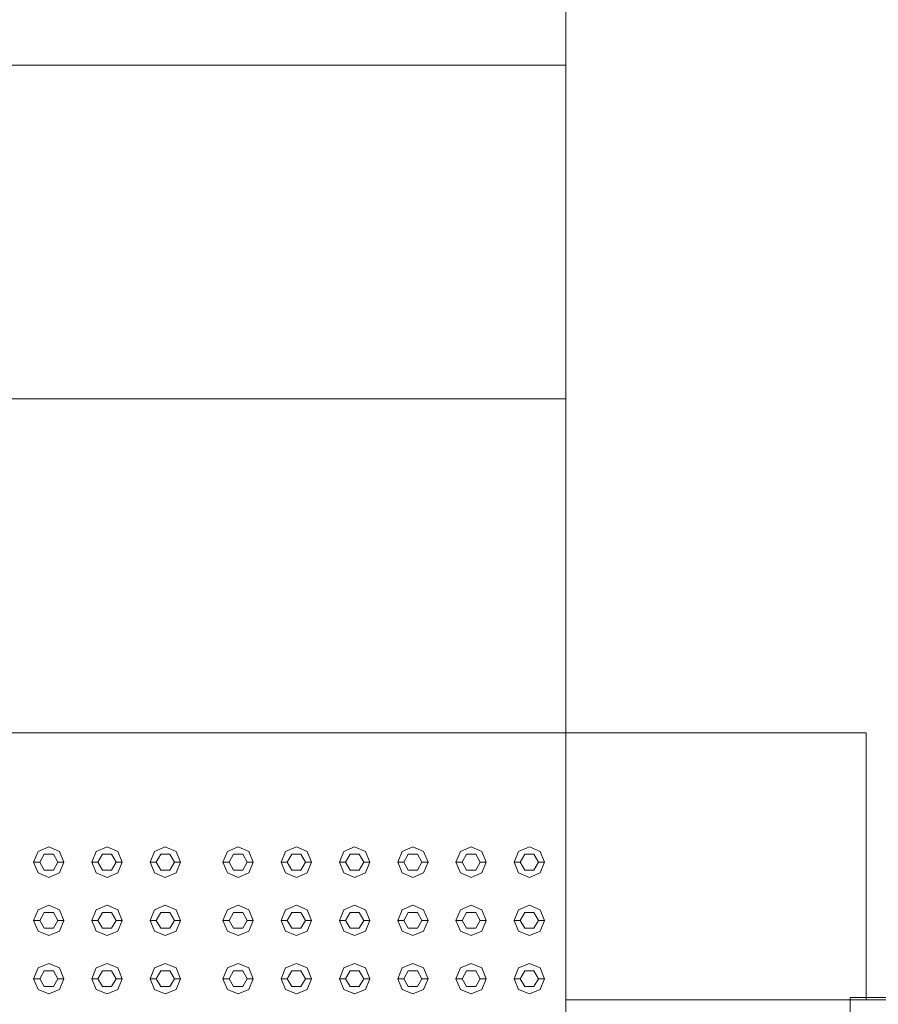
# Model space of a CAD drawing. Header units: millimetres. Extents: x 2 to 902, y -447 to 199.
# Tile 746 of 1056: x 26.73 to 28.14, y 174.42 to 176.05. Entities that reach past the tile are written whole.
import ezdxf

# ---------------------------------------------------------------- set-up
doc = ezdxf.new("R2010")
doc.units = ezdxf.units.MM
doc.header["$MEASUREMENT"] = 0
for name, color, linetype, lineweight in [('IFC-Elemento construtivo genérico-Contorno', 253, 'Continuous', 5), ('IFC-Escada-Contorno', 32, 'Continuous', 5), ('IFC-Laje-Contorno', 134, 'Continuous', 5), ('IFC-Lance de escada-Contorno', 32, 'Continuous', 5), ('IFC-Parede padrão-Contorno', 44, 'Continuous', 5), ('IFC-Parede-Contorno', 42, 'Continuous', 5), ('IFC-Porta-Contorno', 142, 'Continuous', 5)]:
    doc.layers.add(name, color=color, linetype=linetype, lineweight=lineweight)

msp = doc.modelspace()

# ---------------------------------------------------------------- linework, layer by layer
at = {"layer": 'IFC-Elemento construtivo genérico-Contorno', "color": 7, "lineweight": 5}
for p, q in [((26.759, 174.6758), (26.7767, 174.6831)), ((26.759, 174.6758), (26.7767, 174.6831)), ((26.7767, 174.6831), (26.7944, 174.6758)), ((26.7767, 174.6831), (26.7944, 174.6758)), ((26.855, 174.6758), (26.8727, 174.6831)), ((26.855, 174.6758), (26.8727, 174.6831)), ((26.8727, 174.6831), (26.8904, 174.6758)), ((26.8727, 174.6831), (26.8904, 174.6758)), ((26.951, 174.6758), (26.9687, 174.6831)), ((26.951, 174.6758), (26.9687, 174.6831)), ((26.9687, 174.6831), (26.9864, 174.6758)), ((26.9687, 174.6831), (26.9864, 174.6758)), ((27.071, 174.6758), (27.0887, 174.6831)), ((27.071, 174.6758), (27.0887, 174.6831)), ((27.0887, 174.6831), (27.1064, 174.6758)), ((27.0887, 174.6831), (27.1064, 174.6758)), ((27.167, 174.6758), (27.1847, 174.6831)), ((27.167, 174.6758), (27.1847, 174.6831)), ((27.1847, 174.6831), (27.2024, 174.6758)), ((27.1847, 174.6831), (27.2024, 174.6758)), ((27.263, 174.6758), (27.2807, 174.6831)), ((27.263, 174.6758), (27.2807, 174.6831)), ((27.2807, 174.6831), (27.2984, 174.6758)), ((27.2807, 174.6831), (27.2984, 174.6758)), ((27.359, 174.6758), (27.3767, 174.6831)), ((27.359, 174.6758), (27.3767, 174.6831)), ((27.3767, 174.6831), (27.3944, 174.6758)), ((27.3767, 174.6831), (27.3944, 174.6758)), ((27.455, 174.6758), (27.4727, 174.6831)), ((27.455, 174.6758), (27.4727, 174.6831)), ((27.4727, 174.6831), (27.4904, 174.6758)), ((27.4727, 174.6831), (27.4904, 174.6758)), ((27.551, 174.6758), (27.5687, 174.6831)), ((27.551, 174.6758), (27.5687, 174.6831)), ((27.5687, 174.6831), (27.5864, 174.6758)), ((27.5687, 174.6831), (27.5864, 174.6758)), ((26.7517, 174.6581), (26.759, 174.6758)), ((26.7517, 174.6581), (26.759, 174.6758)), ((26.7617, 174.6581), (26.7692, 174.6711)), ((26.7617, 174.6581), (26.7692, 174.6711)), ((26.7692, 174.6711), (26.7842, 174.6711)), ((26.7692, 174.6711), (26.7842, 174.6711)), ((26.7842, 174.6711), (26.7917, 174.6581)), ((26.7842, 174.6711), (26.7917, 174.6581)), ((26.7944, 174.6758), (26.8017, 174.6581)), ((26.7944, 174.6758), (26.8017, 174.6581)), ((26.8477, 174.6581), (26.855, 174.6758)), ((26.8477, 174.6581), (26.855, 174.6758)), ((26.8577, 174.6581), (26.8652, 174.6711)), ((26.8577, 174.6581), (26.8652, 174.6711)), ((26.8652, 174.6711), (26.8802, 174.6711)), ((26.8652, 174.6711), (26.8802, 174.6711)), ((26.8802, 174.6711), (26.8877, 174.6581)), ((26.8802, 174.6711), (26.8877, 174.6581)), ((26.8904, 174.6758), (26.8977, 174.6581)), ((26.8904, 174.6758), (26.8977, 174.6581)), ((26.9437, 174.6581), (26.951, 174.6758)), ((26.9437, 174.6581), (26.951, 174.6758)), ((26.9537, 174.6581), (26.9612, 174.6711)), ((26.9537, 174.6581), (26.9612, 174.6711)), ((26.9612, 174.6711), (26.9762, 174.6711)), ((26.9612, 174.6711), (26.9762, 174.6711)), ((26.9762, 174.6711), (26.9837, 174.6581)), ((26.9762, 174.6711), (26.9837, 174.6581)), ((26.9864, 174.6758), (26.9937, 174.6581)), ((26.9864, 174.6758), (26.9937, 174.6581)), ((27.0637, 174.6581), (27.071, 174.6758)), ((27.0637, 174.6581), (27.071, 174.6758)), ((27.0737, 174.6581), (27.0812, 174.6711)), ((27.0737, 174.6581), (27.0812, 174.6711)), ((27.0812, 174.6711), (27.0962, 174.6711)), ((27.0812, 174.6711), (27.0962, 174.6711)), ((27.0962, 174.6711), (27.1037, 174.6581)), ((27.0962, 174.6711), (27.1037, 174.6581)), ((27.1064, 174.6758), (27.1137, 174.6581)), ((27.1064, 174.6758), (27.1137, 174.6581)), ((27.1597, 174.6581), (27.167, 174.6758)), ((27.1597, 174.6581), (27.167, 174.6758)), ((27.1697, 174.6581), (27.1772, 174.6711)), ((27.1697, 174.6581), (27.1772, 174.6711)), ((27.1772, 174.6711), (27.1922, 174.6711)), ((27.1772, 174.6711), (27.1922, 174.6711)), ((27.1922, 174.6711), (27.1997, 174.6581)), ((27.1922, 174.6711), (27.1997, 174.6581)), ((27.2024, 174.6758), (27.2097, 174.6581)), ((27.2024, 174.6758), (27.2097, 174.6581)), ((27.2557, 174.6581), (27.263, 174.6758)), ((27.2557, 174.6581), (27.263, 174.6758)), ((27.2657, 174.6581), (27.2732, 174.6711)), ((27.2657, 174.6581), (27.2732, 174.6711)), ((27.2732, 174.6711), (27.2882, 174.6711)), ((27.2732, 174.6711), (27.2882, 174.6711)), ((27.2882, 174.6711), (27.2957, 174.6581)), ((27.2882, 174.6711), (27.2957, 174.6581)), ((27.2984, 174.6758), (27.3057, 174.6581)), ((27.2984, 174.6758), (27.3057, 174.6581)), ((27.3517, 174.6581), (27.359, 174.6758)), ((27.3517, 174.6581), (27.359, 174.6758)), ((27.3617, 174.6581), (27.3692, 174.6711)), ((27.3617, 174.6581), (27.3692, 174.6711)), ((27.3692, 174.6711), (27.3842, 174.6711)), ((27.3692, 174.6711), (27.3842, 174.6711)), ((27.3842, 174.6711), (27.3917, 174.6581)), ((27.3842, 174.6711), (27.3917, 174.6581)), ((27.3944, 174.6758), (27.4017, 174.6581)), ((27.3944, 174.6758), (27.4017, 174.6581)), ((27.4477, 174.6581), (27.455, 174.6758)), ((27.4477, 174.6581), (27.455, 174.6758)), ((27.4577, 174.6581), (27.4652, 174.6711)), ((27.4577, 174.6581), (27.4652, 174.6711)), ((27.4652, 174.6711), (27.4802, 174.6711)), ((27.4652, 174.6711), (27.4802, 174.6711)), ((27.4802, 174.6711), (27.4877, 174.6581)), ((27.4802, 174.6711), (27.4877, 174.6581)), ((27.4904, 174.6758), (27.4977, 174.6581)), ((27.4904, 174.6758), (27.4977, 174.6581)), ((27.5437, 174.6581), (27.551, 174.6758)), ((27.5437, 174.6581), (27.551, 174.6758)), ((27.5537, 174.6581), (27.5612, 174.6711)), ((27.5537, 174.6581), (27.5612, 174.6711)), ((27.5612, 174.6711), (27.5762, 174.6711)), ((27.5612, 174.6711), (27.5762, 174.6711)), ((27.5762, 174.6711), (27.5837, 174.6581)), ((27.5762, 174.6711), (27.5837, 174.6581)), ((27.5864, 174.6758), (27.5937, 174.6581)), ((27.5864, 174.6758), (27.5937, 174.6581)), ((26.7517, 174.6581), (26.7617, 174.6581)), ((26.7517, 174.6581), (26.759, 174.6405)), ((26.7517, 174.6581), (26.7617, 174.6581)), ((26.7517, 174.6581), (26.759, 174.6405)), ((26.7617, 174.6581), (26.7692, 174.6451)), ((26.7617, 174.6581), (26.7692, 174.6451)), ((26.7692, 174.6451), (26.7842, 174.6451)), ((26.7692, 174.6451), (26.7842, 174.6451)), ((26.7842, 174.6451), (26.7917, 174.6581)), ((26.7842, 174.6451), (26.7917, 174.6581)), ((26.7917, 174.6581), (26.8017, 174.6581)), ((26.7917, 174.6581), (26.8017, 174.6581)), ((26.7944, 174.6405), (26.8017, 174.6581)), ((26.7944, 174.6405), (26.8017, 174.6581)), ((26.8477, 174.6581), (26.8577, 174.6581)), ((26.8477, 174.6581), (26.855, 174.6405)), ((26.8477, 174.6581), (26.8577, 174.6581)), ((26.8477, 174.6581), (26.855, 174.6405)), ((26.8577, 174.6581), (26.8652, 174.6451)), ((26.8577, 174.6581), (26.8652, 174.6451)), ((26.8652, 174.6451), (26.8802, 174.6451)), ((26.8652, 174.6451), (26.8802, 174.6451)), ((26.8802, 174.6451), (26.8877, 174.6581)), ((26.8802, 174.6451), (26.8877, 174.6581)), ((26.8877, 174.6581), (26.8977, 174.6581)), ((26.8877, 174.6581), (26.8977, 174.6581)), ((26.8904, 174.6405), (26.8977, 174.6581)), ((26.8904, 174.6405), (26.8977, 174.6581)), ((26.9437, 174.6581), (26.9537, 174.6581)), ((26.9437, 174.6581), (26.951, 174.6405)), ((26.9437, 174.6581), (26.9537, 174.6581)), ((26.9437, 174.6581), (26.951, 174.6405)), ((26.9537, 174.6581), (26.9612, 174.6451)), ((26.9537, 174.6581), (26.9612, 174.6451)), ((26.9612, 174.6451), (26.9762, 174.6451)), ((26.9612, 174.6451), (26.9762, 174.6451)), ((26.9762, 174.6451), (26.9837, 174.6581)), ((26.9762, 174.6451), (26.9837, 174.6581)), ((26.9837, 174.6581), (26.9937, 174.6581)), ((26.9837, 174.6581), (26.9937, 174.6581)), ((26.9864, 174.6405), (26.9937, 174.6581)), ((26.9864, 174.6405), (26.9937, 174.6581)), ((27.0637, 174.6581), (27.0737, 174.6581)), ((27.0637, 174.6581), (27.071, 174.6405)), ((27.0637, 174.6581), (27.0737, 174.6581)), ((27.0637, 174.6581), (27.071, 174.6405)), ((27.0737, 174.6581), (27.0812, 174.6451)), ((27.0737, 174.6581), (27.0812, 174.6451)), ((27.0812, 174.6451), (27.0962, 174.6451)), ((27.0812, 174.6451), (27.0962, 174.6451)), ((27.0962, 174.6451), (27.1037, 174.6581)), ((27.0962, 174.6451), (27.1037, 174.6581)), ((27.1037, 174.6581), (27.1137, 174.6581)), ((27.1037, 174.6581), (27.1137, 174.6581)), ((27.1064, 174.6405), (27.1137, 174.6581)), ((27.1064, 174.6405), (27.1137, 174.6581)), ((27.1597, 174.6581), (27.1697, 174.6581)), ((27.1597, 174.6581), (27.167, 174.6405)), ((27.1597, 174.6581), (27.1697, 174.6581)), ((27.1597, 174.6581), (27.167, 174.6405)), ((27.1697, 174.6581), (27.1772, 174.6451)), ((27.1697, 174.6581), (27.1772, 174.6451)), ((27.1772, 174.6451), (27.1922, 174.6451)), ((27.1772, 174.6451), (27.1922, 174.6451)), ((27.1922, 174.6451), (27.1997, 174.6581)), ((27.1922, 174.6451), (27.1997, 174.6581)), ((27.1997, 174.6581), (27.2097, 174.6581)), ((27.1997, 174.6581), (27.2097, 174.6581)), ((27.2024, 174.6405), (27.2097, 174.6581)), ((27.2024, 174.6405), (27.2097, 174.6581)), ((27.2557, 174.6581), (27.2657, 174.6581)), ((27.2557, 174.6581), (27.263, 174.6405)), ((27.2557, 174.6581), (27.2657, 174.6581)), ((27.2557, 174.6581), (27.263, 174.6405)), ((27.2657, 174.6581), (27.2732, 174.6451)), ((27.2657, 174.6581), (27.2732, 174.6451)), ((27.2732, 174.6451), (27.2882, 174.6451)), ((27.2732, 174.6451), (27.2882, 174.6451)), ((27.2882, 174.6451), (27.2957, 174.6581)), ((27.2882, 174.6451), (27.2957, 174.6581)), ((27.2957, 174.6581), (27.3057, 174.6581)), ((27.2957, 174.6581), (27.3057, 174.6581)), ((27.2984, 174.6405), (27.3057, 174.6581)), ((27.2984, 174.6405), (27.3057, 174.6581)), ((27.3517, 174.6581), (27.3617, 174.6581)), ((27.3517, 174.6581), (27.359, 174.6405)), ((27.3517, 174.6581), (27.3617, 174.6581)), ((27.3517, 174.6581), (27.359, 174.6405)), ((27.3617, 174.6581), (27.3692, 174.6451)), ((27.3617, 174.6581), (27.3692, 174.6451)), ((27.3692, 174.6451), (27.3842, 174.6451)), ((27.3692, 174.6451), (27.3842, 174.6451)), ((27.3842, 174.6451), (27.3917, 174.6581)), ((27.3842, 174.6451), (27.3917, 174.6581)), ((27.3917, 174.6581), (27.4017, 174.6581)), ((27.3917, 174.6581), (27.4017, 174.6581)), ((27.3944, 174.6405), (27.4017, 174.6581)), ((27.3944, 174.6405), (27.4017, 174.6581)), ((27.4477, 174.6581), (27.4577, 174.6581)), ((27.4477, 174.6581), (27.455, 174.6405)), ((27.4477, 174.6581), (27.4577, 174.6581)), ((27.4477, 174.6581), (27.455, 174.6405)), ((27.4577, 174.6581), (27.4652, 174.6451)), ((27.4577, 174.6581), (27.4652, 174.6451)), ((27.4652, 174.6451), (27.4802, 174.6451)), ((27.4652, 174.6451), (27.4802, 174.6451)), ((27.4802, 174.6451), (27.4877, 174.6581)), ((27.4802, 174.6451), (27.4877, 174.6581)), ((27.4877, 174.6581), (27.4977, 174.6581)), ((27.4877, 174.6581), (27.4977, 174.6581)), ((27.4904, 174.6405), (27.4977, 174.6581)), ((27.4904, 174.6405), (27.4977, 174.6581)), ((27.5437, 174.6581), (27.5537, 174.6581)), ((27.5437, 174.6581), (27.551, 174.6405)), ((27.5437, 174.6581), (27.5537, 174.6581)), ((27.5437, 174.6581), (27.551, 174.6405)), ((27.5537, 174.6581), (27.5612, 174.6451)), ((27.5537, 174.6581), (27.5612, 174.6451)), ((27.5612, 174.6451), (27.5762, 174.6451)), ((27.5612, 174.6451), (27.5762, 174.6451)), ((27.5762, 174.6451), (27.5837, 174.6581)), ((27.5762, 174.6451), (27.5837, 174.6581)), ((27.5837, 174.6581), (27.5937, 174.6581)), ((27.5837, 174.6581), (27.5937, 174.6581)), ((27.5864, 174.6405), (27.5937, 174.6581)), ((27.5864, 174.6405), (27.5937, 174.6581)), ((26.759, 174.6405), (26.7767, 174.6331)), ((26.759, 174.6405), (26.7767, 174.6331)), ((26.7767, 174.6331), (26.7944, 174.6405)), ((26.7767, 174.6331), (26.7944, 174.6405)), ((26.855, 174.6405), (26.8727, 174.6331)), ((26.855, 174.6405), (26.8727, 174.6331)), ((26.8727, 174.6331), (26.8904, 174.6405)), ((26.8727, 174.6331), (26.8904, 174.6405)), ((26.951, 174.6405), (26.9687, 174.6331)), ((26.951, 174.6405), (26.9687, 174.6331)), ((26.9687, 174.6331), (26.9864, 174.6405)), ((26.9687, 174.6331), (26.9864, 174.6405)), ((27.071, 174.6405), (27.0887, 174.6331)), ((27.071, 174.6405), (27.0887, 174.6331)), ((27.0887, 174.6331), (27.1064, 174.6405)), ((27.0887, 174.6331), (27.1064, 174.6405)), ((27.167, 174.6405), (27.1847, 174.6331)), ((27.167, 174.6405), (27.1847, 174.6331)), ((27.1847, 174.6331), (27.2024, 174.6405)), ((27.1847, 174.6331), (27.2024, 174.6405)), ((27.263, 174.6405), (27.2807, 174.6331)), ((27.263, 174.6405), (27.2807, 174.6331)), ((27.2807, 174.6331), (27.2984, 174.6405)), ((27.2807, 174.6331), (27.2984, 174.6405)), ((27.359, 174.6405), (27.3767, 174.6331)), ((27.359, 174.6405), (27.3767, 174.6331)), ((27.3767, 174.6331), (27.3944, 174.6405)), ((27.3767, 174.6331), (27.3944, 174.6405)), ((27.455, 174.6405), (27.4727, 174.6331)), ((27.455, 174.6405), (27.4727, 174.6331)), ((27.4727, 174.6331), (27.4904, 174.6405)), ((27.4727, 174.6331), (27.4904, 174.6405)), ((27.551, 174.6405), (27.5687, 174.6331)), ((27.551, 174.6405), (27.5687, 174.6331)), ((27.5687, 174.6331), (27.5864, 174.6405)), ((27.5687, 174.6331), (27.5864, 174.6405)), ((26.7517, 174.5621), (26.759, 174.5798)), ((26.7517, 174.5621), (26.759, 174.5798)), ((26.759, 174.5798), (26.7767, 174.5871)), ((26.759, 174.5798), (26.7767, 174.5871)), ((26.7767, 174.5871), (26.7944, 174.5798)), ((26.7767, 174.5871), (26.7944, 174.5798)), ((26.7944, 174.5798), (26.8017, 174.5621)), ((26.7944, 174.5798), (26.8017, 174.5621)), ((26.8477, 174.5621), (26.855, 174.5798)), ((26.8477, 174.5621), (26.855, 174.5798)), ((26.855, 174.5798), (26.8727, 174.5871)), ((26.855, 174.5798), (26.8727, 174.5871)), ((26.8727, 174.5871), (26.8904, 174.5798)), ((26.8727, 174.5871), (26.8904, 174.5798)), ((26.8904, 174.5798), (26.8977, 174.5621)), ((26.8904, 174.5798), (26.8977, 174.5621)), ((26.9437, 174.5621), (26.951, 174.5798)), ((26.9437, 174.5621), (26.951, 174.5798)), ((26.951, 174.5798), (26.9687, 174.5871)), ((26.951, 174.5798), (26.9687, 174.5871)), ((26.9687, 174.5871), (26.9864, 174.5798)), ((26.9687, 174.5871), (26.9864, 174.5798)), ((26.9864, 174.5798), (26.9937, 174.5621)), ((26.9864, 174.5798), (26.9937, 174.5621)), ((27.0637, 174.5621), (27.071, 174.5798)), ((27.0637, 174.5621), (27.071, 174.5798)), ((27.071, 174.5798), (27.0887, 174.5871)), ((27.071, 174.5798), (27.0887, 174.5871)), ((27.0887, 174.5871), (27.1064, 174.5798)), ((27.0887, 174.5871), (27.1064, 174.5798)), ((27.1064, 174.5798), (27.1137, 174.5621)), ((27.1064, 174.5798), (27.1137, 174.5621)), ((27.1597, 174.5621), (27.167, 174.5798)), ((27.1597, 174.5621), (27.167, 174.5798)), ((27.167, 174.5798), (27.1847, 174.5871)), ((27.167, 174.5798), (27.1847, 174.5871)), ((27.1847, 174.5871), (27.2024, 174.5798)), ((27.1847, 174.5871), (27.2024, 174.5798)), ((27.2024, 174.5798), (27.2097, 174.5621)), ((27.2024, 174.5798), (27.2097, 174.5621)), ((27.2557, 174.5621), (27.263, 174.5798)), ((27.2557, 174.5621), (27.263, 174.5798)), ((27.263, 174.5798), (27.2807, 174.5871)), ((27.263, 174.5798), (27.2807, 174.5871)), ((27.2807, 174.5871), (27.2984, 174.5798)), ((27.2807, 174.5871), (27.2984, 174.5798)), ((27.2984, 174.5798), (27.3057, 174.5621)), ((27.2984, 174.5798), (27.3057, 174.5621)), ((27.3517, 174.5621), (27.359, 174.5798)), ((27.3517, 174.5621), (27.359, 174.5798)), ((27.359, 174.5798), (27.3767, 174.5871)), ((27.359, 174.5798), (27.3767, 174.5871)), ((27.3767, 174.5871), (27.3944, 174.5798)), ((27.3767, 174.5871), (27.3944, 174.5798)), ((27.3944, 174.5798), (27.4017, 174.5621)), ((27.3944, 174.5798), (27.4017, 174.5621)), ((27.4477, 174.5621), (27.455, 174.5798)), ((27.4477, 174.5621), (27.455, 174.5798)), ((27.455, 174.5798), (27.4727, 174.5871)), ((27.455, 174.5798), (27.4727, 174.5871)), ((27.4727, 174.5871), (27.4904, 174.5798)), ((27.4727, 174.5871), (27.4904, 174.5798)), ((27.4904, 174.5798), (27.4977, 174.5621)), ((27.4904, 174.5798), (27.4977, 174.5621)), ((27.5437, 174.5621), (27.551, 174.5798)), ((27.5437, 174.5621), (27.551, 174.5798)), ((27.551, 174.5798), (27.5687, 174.5871)), ((27.551, 174.5798), (27.5687, 174.5871)), ((27.5687, 174.5871), (27.5864, 174.5798)), ((27.5687, 174.5871), (27.5864, 174.5798)), ((27.5864, 174.5798), (27.5937, 174.5621)), ((27.5864, 174.5798), (27.5937, 174.5621)), ((26.7617, 174.5621), (26.7692, 174.5751)), ((26.7617, 174.5621), (26.7692, 174.5751)), ((26.7692, 174.5751), (26.7842, 174.5751)), ((26.7692, 174.5751), (26.7842, 174.5751)), ((26.7842, 174.5751), (26.7917, 174.5621)), ((26.7842, 174.5751), (26.7917, 174.5621)), ((26.8577, 174.5621), (26.8652, 174.5751)), ((26.8577, 174.5621), (26.8652, 174.5751)), ((26.8652, 174.5751), (26.8802, 174.5751)), ((26.8652, 174.5751), (26.8802, 174.5751)), ((26.8802, 174.5751), (26.8877, 174.5621)), ((26.8802, 174.5751), (26.8877, 174.5621)), ((26.9537, 174.5621), (26.9612, 174.5751)), ((26.9537, 174.5621), (26.9612, 174.5751)), ((26.9612, 174.5751), (26.9762, 174.5751)), ((26.9612, 174.5751), (26.9762, 174.5751)), ((26.9762, 174.5751), (26.9837, 174.5621)), ((26.9762, 174.5751), (26.9837, 174.5621)), ((27.0737, 174.5621), (27.0812, 174.5751)), ((27.0737, 174.5621), (27.0812, 174.5751)), ((27.0812, 174.5751), (27.0962, 174.5751)), ((27.0812, 174.5751), (27.0962, 174.5751)), ((27.0962, 174.5751), (27.1037, 174.5621)), ((27.0962, 174.5751), (27.1037, 174.5621)), ((27.1697, 174.5621), (27.1772, 174.5751)), ((27.1697, 174.5621), (27.1772, 174.5751)), ((27.1772, 174.5751), (27.1922, 174.5751)), ((27.1772, 174.5751), (27.1922, 174.5751)), ((27.1922, 174.5751), (27.1997, 174.5621)), ((27.1922, 174.5751), (27.1997, 174.5621)), ((27.2657, 174.5621), (27.2732, 174.5751)), ((27.2657, 174.5621), (27.2732, 174.5751)), ((27.2732, 174.5751), (27.2882, 174.5751)), ((27.2732, 174.5751), (27.2882, 174.5751)), ((27.2882, 174.5751), (27.2957, 174.5621)), ((27.2882, 174.5751), (27.2957, 174.5621)), ((27.3617, 174.5621), (27.3692, 174.5751)), ((27.3617, 174.5621), (27.3692, 174.5751)), ((27.3692, 174.5751), (27.3842, 174.5751)), ((27.3692, 174.5751), (27.3842, 174.5751)), ((27.3842, 174.5751), (27.3917, 174.5621)), ((27.3842, 174.5751), (27.3917, 174.5621)), ((27.4577, 174.5621), (27.4652, 174.5751)), ((27.4577, 174.5621), (27.4652, 174.5751)), ((27.4652, 174.5751), (27.4802, 174.5751)), ((27.4652, 174.5751), (27.4802, 174.5751)), ((27.4802, 174.5751), (27.4877, 174.5621)), ((27.4802, 174.5751), (27.4877, 174.5621)), ((27.5537, 174.5621), (27.5612, 174.5751)), ((27.5537, 174.5621), (27.5612, 174.5751)), ((27.5612, 174.5751), (27.5762, 174.5751)), ((27.5612, 174.5751), (27.5762, 174.5751)), ((27.5762, 174.5751), (27.5837, 174.5621)), ((27.5762, 174.5751), (27.5837, 174.5621)), ((26.7517, 174.5621), (26.7617, 174.5621)), ((26.7517, 174.5621), (26.759, 174.5445)), ((26.7517, 174.5621), (26.7617, 174.5621)), ((26.7517, 174.5621), (26.759, 174.5445)), ((26.7617, 174.5621), (26.7692, 174.5491)), ((26.7617, 174.5621), (26.7692, 174.5491)), ((26.7692, 174.5491), (26.7842, 174.5491)), ((26.7692, 174.5491), (26.7842, 174.5491)), ((26.7842, 174.5491), (26.7917, 174.5621)), ((26.7842, 174.5491), (26.7917, 174.5621)), ((26.7917, 174.5621), (26.8017, 174.5621)), ((26.7917, 174.5621), (26.8017, 174.5621)), ((26.7944, 174.5445), (26.8017, 174.5621)), ((26.7944, 174.5445), (26.8017, 174.5621)), ((26.8477, 174.5621), (26.8577, 174.5621)), ((26.8477, 174.5621), (26.855, 174.5445)), ((26.8477, 174.5621), (26.8577, 174.5621)), ((26.8477, 174.5621), (26.855, 174.5445)), ((26.8577, 174.5621), (26.8652, 174.5491)), ((26.8577, 174.5621), (26.8652, 174.5491)), ((26.8652, 174.5491), (26.8802, 174.5491)), ((26.8652, 174.5491), (26.8802, 174.5491)), ((26.8802, 174.5491), (26.8877, 174.5621)), ((26.8802, 174.5491), (26.8877, 174.5621)), ((26.8877, 174.5621), (26.8977, 174.5621)), ((26.8877, 174.5621), (26.8977, 174.5621)), ((26.8904, 174.5445), (26.8977, 174.5621)), ((26.8904, 174.5445), (26.8977, 174.5621)), ((26.9437, 174.5621), (26.9537, 174.5621)), ((26.9437, 174.5621), (26.951, 174.5445)), ((26.9437, 174.5621), (26.9537, 174.5621)), ((26.9437, 174.5621), (26.951, 174.5445)), ((26.9537, 174.5621), (26.9612, 174.5491)), ((26.9537, 174.5621), (26.9612, 174.5491)), ((26.9612, 174.5491), (26.9762, 174.5491)), ((26.9612, 174.5491), (26.9762, 174.5491)), ((26.9762, 174.5491), (26.9837, 174.5621)), ((26.9762, 174.5491), (26.9837, 174.5621)), ((26.9837, 174.5621), (26.9937, 174.5621)), ((26.9837, 174.5621), (26.9937, 174.5621)), ((26.9864, 174.5445), (26.9937, 174.5621)), ((26.9864, 174.5445), (26.9937, 174.5621)), ((27.0637, 174.5621), (27.0737, 174.5621)), ((27.0637, 174.5621), (27.071, 174.5445)), ((27.0637, 174.5621), (27.0737, 174.5621)), ((27.0637, 174.5621), (27.071, 174.5445)), ((27.0737, 174.5621), (27.0812, 174.5491)), ((27.0737, 174.5621), (27.0812, 174.5491)), ((27.0812, 174.5491), (27.0962, 174.5491)), ((27.0812, 174.5491), (27.0962, 174.5491)), ((27.0962, 174.5491), (27.1037, 174.5621)), ((27.0962, 174.5491), (27.1037, 174.5621)), ((27.1037, 174.5621), (27.1137, 174.5621)), ((27.1037, 174.5621), (27.1137, 174.5621)), ((27.1064, 174.5445), (27.1137, 174.5621)), ((27.1064, 174.5445), (27.1137, 174.5621)), ((27.1597, 174.5621), (27.1697, 174.5621)), ((27.1597, 174.5621), (27.167, 174.5445)), ((27.1597, 174.5621), (27.1697, 174.5621)), ((27.1597, 174.5621), (27.167, 174.5445)), ((27.1697, 174.5621), (27.1772, 174.5491)), ((27.1697, 174.5621), (27.1772, 174.5491)), ((27.1772, 174.5491), (27.1922, 174.5491)), ((27.1772, 174.5491), (27.1922, 174.5491)), ((27.1922, 174.5491), (27.1997, 174.5621)), ((27.1922, 174.5491), (27.1997, 174.5621)), ((27.1997, 174.5621), (27.2097, 174.5621)), ((27.1997, 174.5621), (27.2097, 174.5621)), ((27.2024, 174.5445), (27.2097, 174.5621)), ((27.2024, 174.5445), (27.2097, 174.5621)), ((27.2557, 174.5621), (27.2657, 174.5621)), ((27.2557, 174.5621), (27.263, 174.5445)), ((27.2557, 174.5621), (27.2657, 174.5621)), ((27.2557, 174.5621), (27.263, 174.5445)), ((27.2657, 174.5621), (27.2732, 174.5491)), ((27.2657, 174.5621), (27.2732, 174.5491)), ((27.2732, 174.5491), (27.2882, 174.5491)), ((27.2732, 174.5491), (27.2882, 174.5491)), ((27.2882, 174.5491), (27.2957, 174.5621)), ((27.2882, 174.5491), (27.2957, 174.5621)), ((27.2957, 174.5621), (27.3057, 174.5621)), ((27.2957, 174.5621), (27.3057, 174.5621)), ((27.2984, 174.5445), (27.3057, 174.5621)), ((27.2984, 174.5445), (27.3057, 174.5621)), ((27.3517, 174.5621), (27.3617, 174.5621)), ((27.3517, 174.5621), (27.359, 174.5445)), ((27.3517, 174.5621), (27.3617, 174.5621)), ((27.3517, 174.5621), (27.359, 174.5445)), ((27.3617, 174.5621), (27.3692, 174.5491)), ((27.3617, 174.5621), (27.3692, 174.5491)), ((27.3692, 174.5491), (27.3842, 174.5491)), ((27.3692, 174.5491), (27.3842, 174.5491)), ((27.3842, 174.5491), (27.3917, 174.5621)), ((27.3842, 174.5491), (27.3917, 174.5621)), ((27.3917, 174.5621), (27.4017, 174.5621)), ((27.3917, 174.5621), (27.4017, 174.5621)), ((27.3944, 174.5445), (27.4017, 174.5621)), ((27.3944, 174.5445), (27.4017, 174.5621)), ((27.4477, 174.5621), (27.4577, 174.5621)), ((27.4477, 174.5621), (27.455, 174.5445)), ((27.4477, 174.5621), (27.4577, 174.5621)), ((27.4477, 174.5621), (27.455, 174.5445)), ((27.4577, 174.5621), (27.4652, 174.5491)), ((27.4577, 174.5621), (27.4652, 174.5491)), ((27.4652, 174.5491), (27.4802, 174.5491)), ((27.4652, 174.5491), (27.4802, 174.5491)), ((27.4802, 174.5491), (27.4877, 174.5621)), ((27.4802, 174.5491), (27.4877, 174.5621)), ((27.4877, 174.5621), (27.4977, 174.5621)), ((27.4877, 174.5621), (27.4977, 174.5621)), ((27.4904, 174.5445), (27.4977, 174.5621)), ((27.4904, 174.5445), (27.4977, 174.5621)), ((27.5437, 174.5621), (27.5537, 174.5621)), ((27.5437, 174.5621), (27.551, 174.5445)), ((27.5437, 174.5621), (27.5537, 174.5621)), ((27.5437, 174.5621), (27.551, 174.5445)), ((27.5537, 174.5621), (27.5612, 174.5491)), ((27.5537, 174.5621), (27.5612, 174.5491)), ((27.5612, 174.5491), (27.5762, 174.5491)), ((27.5612, 174.5491), (27.5762, 174.5491)), ((27.5762, 174.5491), (27.5837, 174.5621)), ((27.5762, 174.5491), (27.5837, 174.5621)), ((27.5837, 174.5621), (27.5937, 174.5621)), ((27.5837, 174.5621), (27.5937, 174.5621)), ((27.5864, 174.5445), (27.5937, 174.5621)), ((27.5864, 174.5445), (27.5937, 174.5621)), ((26.759, 174.5445), (26.7767, 174.5371)), ((26.759, 174.5445), (26.7767, 174.5371)), ((26.7767, 174.5371), (26.7944, 174.5445)), ((26.7767, 174.5371), (26.7944, 174.5445)), ((26.855, 174.5445), (26.8727, 174.5371)), ((26.855, 174.5445), (26.8727, 174.5371)), ((26.8727, 174.5371), (26.8904, 174.5445)), ((26.8727, 174.5371), (26.8904, 174.5445)), ((26.951, 174.5445), (26.9687, 174.5371)), ((26.951, 174.5445), (26.9687, 174.5371)), ((26.9687, 174.5371), (26.9864, 174.5445)), ((26.9687, 174.5371), (26.9864, 174.5445)), ((27.071, 174.5445), (27.0887, 174.5371)), ((27.071, 174.5445), (27.0887, 174.5371)), ((27.0887, 174.5371), (27.1064, 174.5445)), ((27.0887, 174.5371), (27.1064, 174.5445)), ((27.167, 174.5445), (27.1847, 174.5371)), ((27.167, 174.5445), (27.1847, 174.5371)), ((27.1847, 174.5371), (27.2024, 174.5445)), ((27.1847, 174.5371), (27.2024, 174.5445)), ((27.263, 174.5445), (27.2807, 174.5371)), ((27.263, 174.5445), (27.2807, 174.5371)), ((27.2807, 174.5371), (27.2984, 174.5445)), ((27.2807, 174.5371), (27.2984, 174.5445)), ((27.359, 174.5445), (27.3767, 174.5371)), ((27.359, 174.5445), (27.3767, 174.5371)), ((27.3767, 174.5371), (27.3944, 174.5445)), ((27.3767, 174.5371), (27.3944, 174.5445)), ((27.455, 174.5445), (27.4727, 174.5371)), ((27.455, 174.5445), (27.4727, 174.5371)), ((27.4727, 174.5371), (27.4904, 174.5445)), ((27.4727, 174.5371), (27.4904, 174.5445)), ((27.551, 174.5445), (27.5687, 174.5371)), ((27.551, 174.5445), (27.5687, 174.5371)), ((27.5687, 174.5371), (27.5864, 174.5445)), ((27.5687, 174.5371), (27.5864, 174.5445)), ((26.7517, 174.4661), (26.759, 174.4838)), ((26.7517, 174.4661), (26.759, 174.4838)), ((26.759, 174.4838), (26.7767, 174.4911)), ((26.759, 174.4838), (26.7767, 174.4911)), ((26.7767, 174.4911), (26.7944, 174.4838)), ((26.7767, 174.4911), (26.7944, 174.4838)), ((26.7944, 174.4838), (26.8017, 174.4661)), ((26.7944, 174.4838), (26.8017, 174.4661)), ((26.8477, 174.4661), (26.855, 174.4838)), ((26.8477, 174.4661), (26.855, 174.4838)), ((26.855, 174.4838), (26.8727, 174.4911)), ((26.855, 174.4838), (26.8727, 174.4911)), ((26.8727, 174.4911), (26.8904, 174.4838)), ((26.8727, 174.4911), (26.8904, 174.4838)), ((26.8904, 174.4838), (26.8977, 174.4661)), ((26.8904, 174.4838), (26.8977, 174.4661)), ((26.9437, 174.4661), (26.951, 174.4838)), ((26.9437, 174.4661), (26.951, 174.4838)), ((26.951, 174.4838), (26.9687, 174.4911)), ((26.951, 174.4838), (26.9687, 174.4911)), ((26.9687, 174.4911), (26.9864, 174.4838)), ((26.9687, 174.4911), (26.9864, 174.4838)), ((26.9864, 174.4838), (26.9937, 174.4661)), ((26.9864, 174.4838), (26.9937, 174.4661)), ((27.0637, 174.4661), (27.071, 174.4838)), ((27.0637, 174.4661), (27.071, 174.4838)), ((27.071, 174.4838), (27.0887, 174.4911)), ((27.071, 174.4838), (27.0887, 174.4911)), ((27.0887, 174.4911), (27.1064, 174.4838)), ((27.0887, 174.4911), (27.1064, 174.4838)), ((27.1064, 174.4838), (27.1137, 174.4661)), ((27.1064, 174.4838), (27.1137, 174.4661)), ((27.1597, 174.4661), (27.167, 174.4838)), ((27.1597, 174.4661), (27.167, 174.4838)), ((27.167, 174.4838), (27.1847, 174.4911)), ((27.167, 174.4838), (27.1847, 174.4911)), ((27.1847, 174.4911), (27.2024, 174.4838)), ((27.1847, 174.4911), (27.2024, 174.4838)), ((27.2024, 174.4838), (27.2097, 174.4661)), ((27.2024, 174.4838), (27.2097, 174.4661)), ((27.2557, 174.4661), (27.263, 174.4838)), ((27.2557, 174.4661), (27.263, 174.4838)), ((27.263, 174.4838), (27.2807, 174.4911)), ((27.263, 174.4838), (27.2807, 174.4911)), ((27.2807, 174.4911), (27.2984, 174.4838)), ((27.2807, 174.4911), (27.2984, 174.4838)), ((27.2984, 174.4838), (27.3057, 174.4661)), ((27.2984, 174.4838), (27.3057, 174.4661)), ((27.3517, 174.4661), (27.359, 174.4838)), ((27.3517, 174.4661), (27.359, 174.4838)), ((27.359, 174.4838), (27.3767, 174.4911)), ((27.359, 174.4838), (27.3767, 174.4911)), ((27.3767, 174.4911), (27.3944, 174.4838)), ((27.3767, 174.4911), (27.3944, 174.4838)), ((27.3944, 174.4838), (27.4017, 174.4661)), ((27.3944, 174.4838), (27.4017, 174.4661)), ((27.4477, 174.4661), (27.455, 174.4838)), ((27.4477, 174.4661), (27.455, 174.4838)), ((27.455, 174.4838), (27.4727, 174.4911)), ((27.455, 174.4838), (27.4727, 174.4911)), ((27.4727, 174.4911), (27.4904, 174.4838)), ((27.4727, 174.4911), (27.4904, 174.4838)), ((27.4904, 174.4838), (27.4977, 174.4661)), ((27.4904, 174.4838), (27.4977, 174.4661)), ((27.5437, 174.4661), (27.551, 174.4838)), ((27.5437, 174.4661), (27.551, 174.4838)), ((27.551, 174.4838), (27.5687, 174.4911)), ((27.551, 174.4838), (27.5687, 174.4911)), ((27.5687, 174.4911), (27.5864, 174.4838)), ((27.5687, 174.4911), (27.5864, 174.4838)), ((27.5864, 174.4838), (27.5937, 174.4661)), ((27.5864, 174.4838), (27.5937, 174.4661)), ((26.7517, 174.4661), (26.7617, 174.4661)), ((26.7517, 174.4661), (26.759, 174.4485)), ((26.7517, 174.4661), (26.7617, 174.4661)), ((26.7517, 174.4661), (26.759, 174.4485)), ((26.7617, 174.4661), (26.7692, 174.4791)), ((26.7617, 174.4661), (26.7692, 174.4791)), ((26.7617, 174.4661), (26.7692, 174.4531)), ((26.7617, 174.4661), (26.7692, 174.4531)), ((26.7692, 174.4791), (26.7842, 174.4791)), ((26.7692, 174.4791), (26.7842, 174.4791)), ((26.7842, 174.4791), (26.7917, 174.4661)), ((26.7842, 174.4791), (26.7917, 174.4661)), ((26.7842, 174.4531), (26.7917, 174.4661)), ((26.7842, 174.4531), (26.7917, 174.4661)), ((26.7917, 174.4661), (26.8017, 174.4661)), ((26.7917, 174.4661), (26.8017, 174.4661)), ((26.7944, 174.4485), (26.8017, 174.4661)), ((26.7944, 174.4485), (26.8017, 174.4661)), ((26.8477, 174.4661), (26.8577, 174.4661)), ((26.8477, 174.4661), (26.855, 174.4485)), ((26.8477, 174.4661), (26.8577, 174.4661)), ((26.8477, 174.4661), (26.855, 174.4485)), ((26.8577, 174.4661), (26.8652, 174.4791)), ((26.8577, 174.4661), (26.8652, 174.4791)), ((26.8577, 174.4661), (26.8652, 174.4531)), ((26.8577, 174.4661), (26.8652, 174.4531)), ((26.8652, 174.4791), (26.8802, 174.4791)), ((26.8652, 174.4791), (26.8802, 174.4791)), ((26.8802, 174.4791), (26.8877, 174.4661)), ((26.8802, 174.4791), (26.8877, 174.4661)), ((26.8802, 174.4531), (26.8877, 174.4661)), ((26.8802, 174.4531), (26.8877, 174.4661)), ((26.8877, 174.4661), (26.8977, 174.4661)), ((26.8877, 174.4661), (26.8977, 174.4661)), ((26.8904, 174.4485), (26.8977, 174.4661)), ((26.8904, 174.4485), (26.8977, 174.4661)), ((26.9437, 174.4661), (26.9537, 174.4661)), ((26.9437, 174.4661), (26.951, 174.4485)), ((26.9437, 174.4661), (26.9537, 174.4661)), ((26.9437, 174.4661), (26.951, 174.4485)), ((26.9537, 174.4661), (26.9612, 174.4791)), ((26.9537, 174.4661), (26.9612, 174.4791)), ((26.9537, 174.4661), (26.9612, 174.4531)), ((26.9537, 174.4661), (26.9612, 174.4531)), ((26.9612, 174.4791), (26.9762, 174.4791)), ((26.9612, 174.4791), (26.9762, 174.4791)), ((26.9762, 174.4791), (26.9837, 174.4661)), ((26.9762, 174.4791), (26.9837, 174.4661)), ((26.9762, 174.4531), (26.9837, 174.4661)), ((26.9762, 174.4531), (26.9837, 174.4661)), ((26.9837, 174.4661), (26.9937, 174.4661)), ((26.9837, 174.4661), (26.9937, 174.4661)), ((26.9864, 174.4485), (26.9937, 174.4661)), ((26.9864, 174.4485), (26.9937, 174.4661)), ((27.0637, 174.4661), (27.0737, 174.4661)), ((27.0637, 174.4661), (27.071, 174.4485)), ((27.0637, 174.4661), (27.0737, 174.4661)), ((27.0637, 174.4661), (27.071, 174.4485)), ((27.0737, 174.4661), (27.0812, 174.4791)), ((27.0737, 174.4661), (27.0812, 174.4791)), ((27.0737, 174.4661), (27.0812, 174.4531)), ((27.0737, 174.4661), (27.0812, 174.4531)), ((27.0812, 174.4791), (27.0962, 174.4791)), ((27.0812, 174.4791), (27.0962, 174.4791)), ((27.0962, 174.4791), (27.1037, 174.4661)), ((27.0962, 174.4791), (27.1037, 174.4661)), ((27.0962, 174.4531), (27.1037, 174.4661)), ((27.0962, 174.4531), (27.1037, 174.4661)), ((27.1037, 174.4661), (27.1137, 174.4661)), ((27.1037, 174.4661), (27.1137, 174.4661)), ((27.1064, 174.4485), (27.1137, 174.4661)), ((27.1064, 174.4485), (27.1137, 174.4661)), ((27.1597, 174.4661), (27.1697, 174.4661)), ((27.1597, 174.4661), (27.167, 174.4485)), ((27.1597, 174.4661), (27.1697, 174.4661)), ((27.1597, 174.4661), (27.167, 174.4485)), ((27.1697, 174.4661), (27.1772, 174.4791)), ((27.1697, 174.4661), (27.1772, 174.4791)), ((27.1697, 174.4661), (27.1772, 174.4531)), ((27.1697, 174.4661), (27.1772, 174.4531)), ((27.1772, 174.4791), (27.1922, 174.4791)), ((27.1772, 174.4791), (27.1922, 174.4791)), ((27.1922, 174.4791), (27.1997, 174.4661)), ((27.1922, 174.4791), (27.1997, 174.4661)), ((27.1922, 174.4531), (27.1997, 174.4661)), ((27.1922, 174.4531), (27.1997, 174.4661)), ((27.1997, 174.4661), (27.2097, 174.4661)), ((27.1997, 174.4661), (27.2097, 174.4661)), ((27.2024, 174.4485), (27.2097, 174.4661)), ((27.2024, 174.4485), (27.2097, 174.4661)), ((27.2557, 174.4661), (27.2657, 174.4661)), ((27.2557, 174.4661), (27.263, 174.4485)), ((27.2557, 174.4661), (27.2657, 174.4661)), ((27.2557, 174.4661), (27.263, 174.4485)), ((27.2657, 174.4661), (27.2732, 174.4791)), ((27.2657, 174.4661), (27.2732, 174.4791)), ((27.2657, 174.4661), (27.2732, 174.4531)), ((27.2657, 174.4661), (27.2732, 174.4531)), ((27.2732, 174.4791), (27.2882, 174.4791)), ((27.2732, 174.4791), (27.2882, 174.4791)), ((27.2882, 174.4791), (27.2957, 174.4661)), ((27.2882, 174.4791), (27.2957, 174.4661)), ((27.2882, 174.4531), (27.2957, 174.4661)), ((27.2882, 174.4531), (27.2957, 174.4661)), ((27.2957, 174.4661), (27.3057, 174.4661)), ((27.2957, 174.4661), (27.3057, 174.4661)), ((27.2984, 174.4485), (27.3057, 174.4661)), ((27.2984, 174.4485), (27.3057, 174.4661)), ((27.3517, 174.4661), (27.3617, 174.4661)), ((27.3517, 174.4661), (27.359, 174.4485)), ((27.3517, 174.4661), (27.3617, 174.4661)), ((27.3517, 174.4661), (27.359, 174.4485)), ((27.3617, 174.4661), (27.3692, 174.4791)), ((27.3617, 174.4661), (27.3692, 174.4791)), ((27.3617, 174.4661), (27.3692, 174.4531)), ((27.3617, 174.4661), (27.3692, 174.4531)), ((27.3692, 174.4791), (27.3842, 174.4791)), ((27.3692, 174.4791), (27.3842, 174.4791)), ((27.3842, 174.4791), (27.3917, 174.4661)), ((27.3842, 174.4791), (27.3917, 174.4661)), ((27.3842, 174.4531), (27.3917, 174.4661)), ((27.3842, 174.4531), (27.3917, 174.4661)), ((27.3917, 174.4661), (27.4017, 174.4661)), ((27.3917, 174.4661), (27.4017, 174.4661)), ((27.3944, 174.4485), (27.4017, 174.4661)), ((27.3944, 174.4485), (27.4017, 174.4661)), ((27.4477, 174.4661), (27.4577, 174.4661)), ((27.4477, 174.4661), (27.455, 174.4485)), ((27.4477, 174.4661), (27.4577, 174.4661)), ((27.4477, 174.4661), (27.455, 174.4485)), ((27.4577, 174.4661), (27.4652, 174.4791)), ((27.4577, 174.4661), (27.4652, 174.4791)), ((27.4577, 174.4661), (27.4652, 174.4531)), ((27.4577, 174.4661), (27.4652, 174.4531)), ((27.4652, 174.4791), (27.4802, 174.4791)), ((27.4652, 174.4791), (27.4802, 174.4791)), ((27.4802, 174.4791), (27.4877, 174.4661)), ((27.4802, 174.4791), (27.4877, 174.4661)), ((27.4802, 174.4531), (27.4877, 174.4661)), ((27.4802, 174.4531), (27.4877, 174.4661)), ((27.4877, 174.4661), (27.4977, 174.4661)), ((27.4877, 174.4661), (27.4977, 174.4661)), ((27.4904, 174.4485), (27.4977, 174.4661)), ((27.4904, 174.4485), (27.4977, 174.4661)), ((27.5437, 174.4661), (27.5537, 174.4661)), ((27.5437, 174.4661), (27.551, 174.4485)), ((27.5437, 174.4661), (27.5537, 174.4661)), ((27.5437, 174.4661), (27.551, 174.4485)), ((27.5537, 174.4661), (27.5612, 174.4791)), ((27.5537, 174.4661), (27.5612, 174.4791)), ((27.5537, 174.4661), (27.5612, 174.4531)), ((27.5537, 174.4661), (27.5612, 174.4531)), ((27.5612, 174.4791), (27.5762, 174.4791)), ((27.5612, 174.4791), (27.5762, 174.4791)), ((27.5762, 174.4791), (27.5837, 174.4661)), ((27.5762, 174.4791), (27.5837, 174.4661)), ((27.5762, 174.4531), (27.5837, 174.4661)), ((27.5762, 174.4531), (27.5837, 174.4661)), ((27.5837, 174.4661), (27.5937, 174.4661)), ((27.5837, 174.4661), (27.5937, 174.4661)), ((27.5864, 174.4485), (27.5937, 174.4661)), ((27.5864, 174.4485), (27.5937, 174.4661)), ((26.7692, 174.4531), (26.7842, 174.4531)), ((26.7692, 174.4531), (26.7842, 174.4531)), ((26.8652, 174.4531), (26.8802, 174.4531)), ((26.8652, 174.4531), (26.8802, 174.4531)), ((26.9612, 174.4531), (26.9762, 174.4531)), ((26.9612, 174.4531), (26.9762, 174.4531)), ((27.0812, 174.4531), (27.0962, 174.4531)), ((27.0812, 174.4531), (27.0962, 174.4531)), ((27.1772, 174.4531), (27.1922, 174.4531)), ((27.1772, 174.4531), (27.1922, 174.4531)), ((27.2732, 174.4531), (27.2882, 174.4531)), ((27.2732, 174.4531), (27.2882, 174.4531)), ((27.3692, 174.4531), (27.3842, 174.4531)), ((27.3692, 174.4531), (27.3842, 174.4531)), ((27.4652, 174.4531), (27.4802, 174.4531)), ((27.4652, 174.4531), (27.4802, 174.4531)), ((27.5612, 174.4531), (27.5762, 174.4531)), ((27.5612, 174.4531), (27.5762, 174.4531)), ((26.759, 174.4485), (26.7767, 174.4411)), ((26.759, 174.4485), (26.7767, 174.4411)), ((26.7767, 174.4411), (26.7944, 174.4485)), ((26.7767, 174.4411), (26.7944, 174.4485)), ((26.855, 174.4485), (26.8727, 174.4411)), ((26.855, 174.4485), (26.8727, 174.4411)), ((26.8727, 174.4411), (26.8904, 174.4485)), ((26.8727, 174.4411), (26.8904, 174.4485)), ((26.951, 174.4485), (26.9687, 174.4411)), ((26.951, 174.4485), (26.9687, 174.4411)), ((26.9687, 174.4411), (26.9864, 174.4485)), ((26.9687, 174.4411), (26.9864, 174.4485)), ((27.071, 174.4485), (27.0887, 174.4411)), ((27.071, 174.4485), (27.0887, 174.4411)), ((27.0887, 174.4411), (27.1064, 174.4485)), ((27.0887, 174.4411), (27.1064, 174.4485)), ((27.167, 174.4485), (27.1847, 174.4411)), ((27.167, 174.4485), (27.1847, 174.4411)), ((27.1847, 174.4411), (27.2024, 174.4485)), ((27.1847, 174.4411), (27.2024, 174.4485)), ((27.263, 174.4485), (27.2807, 174.4411)), ((27.263, 174.4485), (27.2807, 174.4411)), ((27.2807, 174.4411), (27.2984, 174.4485)), ((27.2807, 174.4411), (27.2984, 174.4485)), ((27.359, 174.4485), (27.3767, 174.4411)), ((27.359, 174.4485), (27.3767, 174.4411)), ((27.3767, 174.4411), (27.3944, 174.4485)), ((27.3767, 174.4411), (27.3944, 174.4485)), ((27.455, 174.4485), (27.4727, 174.4411)), ((27.455, 174.4485), (27.4727, 174.4411)), ((27.4727, 174.4411), (27.4904, 174.4485)), ((27.4727, 174.4411), (27.4904, 174.4485)), ((27.551, 174.4485), (27.5687, 174.4411)), ((27.551, 174.4485), (27.5687, 174.4411)), ((27.5687, 174.4411), (27.5864, 174.4485)), ((27.5687, 174.4411), (27.5864, 174.4485))]:
    msp.add_line(p, q, dxfattribs=at)
at = {"layer": 'IFC-Escada-Contorno', "color": 7, "lineweight": 5}
for p, q in [((26.0177, 175.9714), (27.6287, 175.9714)), ((26.0177, 175.9714), (27.6287, 175.9714)), ((27.6287, 175.4214), (27.6287, 175.9714)), ((26.0177, 175.4214), (27.6287, 175.4214)), ((27.6287, 174.8714), (27.6287, 175.4214)), ((27.6287, 174.8714), (27.6287, 175.0414))]:
    msp.add_line(p, q, dxfattribs=at)
at = {"layer": 'IFC-Laje-Contorno', "color": 7, "lineweight": 5}
for p, q in [((27.6287, 175.9714), (27.6287, 179.9252)), ((26.0177, 174.8714), (27.6287, 174.8714)), ((26.0177, 174.8714), (27.6287, 174.8714)), ((27.6287, 154.2729), (27.6287, 174.8714)), ((27.6287, 174.4314), (28.0972, 174.4314)), ((27.6287, 171.8244), (27.6287, 174.4314))]:
    msp.add_line(p, q, dxfattribs=at)
at = {"layer": 'IFC-Lance de escada-Contorno', "color": 7, "lineweight": 5}
for p, q in [((26.0177, 175.9714), (27.6287, 175.9714)), ((26.0177, 175.4214), (27.6287, 175.4214))]:
    msp.add_line(p, q, dxfattribs=at)
at = {"layer": 'IFC-Parede padrão-Contorno', "color": 7, "lineweight": 5}
for p, q in [((27.6287, 174.8714), (27.802, 174.8714)), ((27.802, 174.8714), (28.1238, 174.8714)), ((28.1238, 174.5579), (28.1238, 174.8714)), ((28.1238, 174.4314), (28.1238, 174.5579)), ((27.771, 174.4314), (28.1238, 174.4314))]:
    msp.add_line(p, q, dxfattribs=at)
at = {"layer": 'IFC-Parede-Contorno', "color": 7, "lineweight": 5}
for p, q in [((27.6287, 174.4314), (27.6287, 176.0787)), ((27.6287, 174.4314), (28.0606, 174.4314)), ((28.0606, 174.4314), (28.6287, 174.4314))]:
    msp.add_line(p, q, dxfattribs=at)
at = {"layer": 'IFC-Porta-Contorno', "color": 7, "lineweight": 5}
for p, q in [((28.0972, 174.4353), (28.1637, 174.4353)), ((28.0972, 173.8454), (28.0972, 174.4353))]:
    msp.add_line(p, q, dxfattribs=at)

doc.saveas('drawing.dxf')
